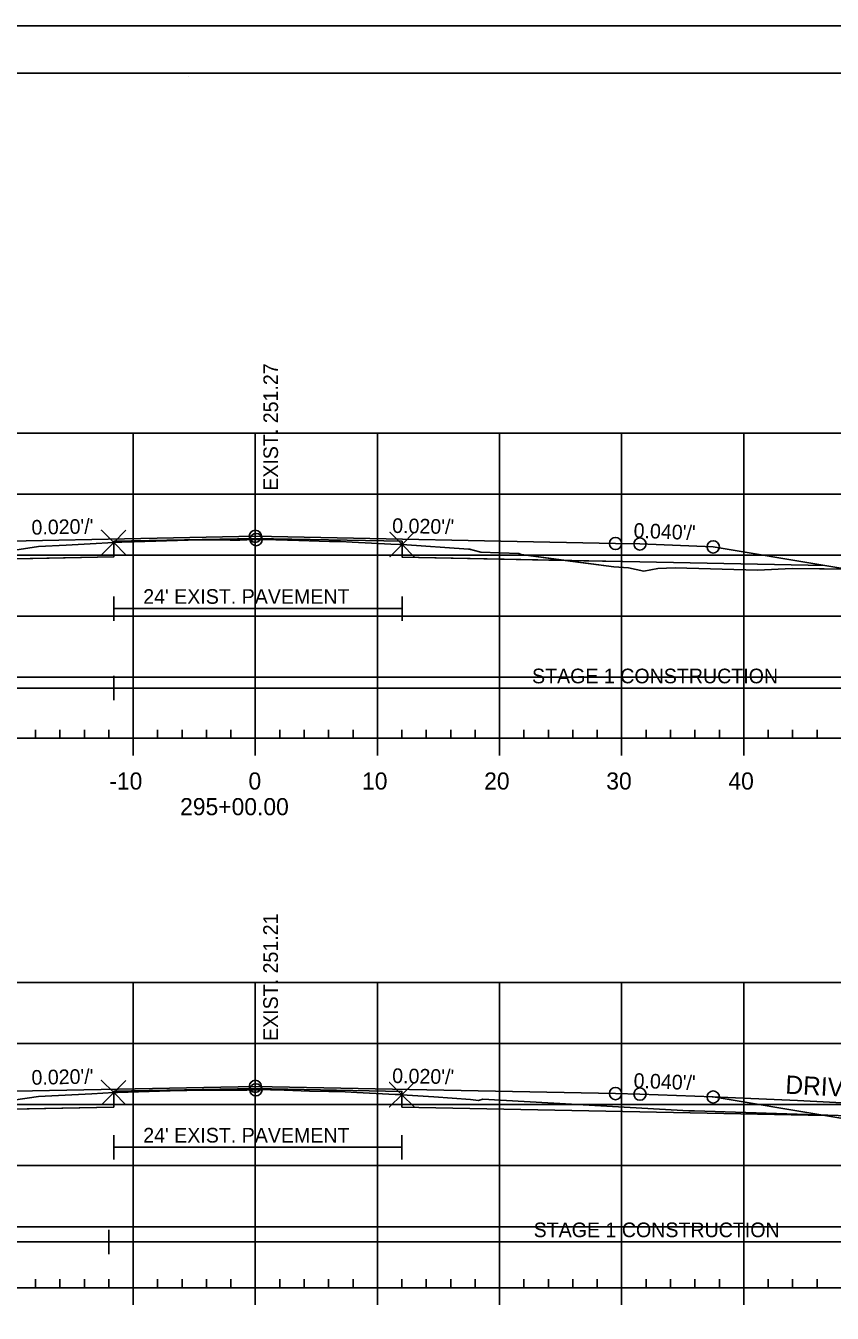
# Model space of a CAD drawing. Extents: x 1365647 to 1367999, y 387113 to 400173.
# Drawn here: x 1365875.3 to 1365941.3, y 396867.5 to 396972.9 of the extents above; entities that cross this region are included whole.
import ezdxf

# ---------------------------------------------------------------- set-up
doc = ezdxf.new("R2010")
doc.units = 0
for name, color, linetype in [('R_Alt Surface', 7, 'Continuous'), ('R_Axis', 7, 'Continuous'), ('R_Axis Annot', 7, 'Continuous'), ('R_Border', 7, 'Continuous'), ('R_Contours', 7, 'Continuous'), ('R_Drive', 7, 'Continuous'), ('R_Exist Surface', 7, 'Continuous'), ('R_Fin Surface', 7, 'Continuous'), ('R_Fin Surface Annot', 7, 'Continuous'), ('R_Grid', 7, 'Continuous'), ('R_No Plot', 7, 'Continuous'), ('R_Water', 7, 'Continuous'), ('R_Xsect Elev', 7, 'Continuous')]:
    doc.layers.add(name, color=color, linetype=linetype)

msp = doc.modelspace()

# ---------------------------------------------------------------- linework, layer by layer
at = {"layer": 'R_Alt Surface'}
for points in [[(1365847.47, 396928.74), (1365862.59, 396929.04), (1365882.49, 396929.44), (1365882.49, 396930.73), (1365894.09, 396930.96), (1365906.11, 396930.72), (1365906.11, 396929.43), (1365925.59, 396929.04), (1365940.72, 396928.74)], [(1365847.47, 396883.69), (1365862.59, 396883.99), (1365882.49, 396884.39), (1365882.49, 396885.68), (1365894.09, 396885.91), (1365906.09, 396885.67), (1365906.09, 396884.38), (1365925.59, 396883.99), (1365940.72, 396883.69)]]:
    msp.add_lwpolyline(points, dxfattribs=at)
at = {"layer": 'R_Axis'}
for p, q in [((1365876.09, 396914.59), (1365876.09, 396915.29)), ((1365878.09, 396914.59), (1365878.09, 396915.29)), ((1365880.09, 396914.59), (1365880.09, 396915.29)), ((1365882.09, 396914.59), (1365882.09, 396915.29)), ((1365886.09, 396914.59), (1365886.09, 396915.29)), ((1365888.09, 396914.59), (1365888.09, 396915.29)), ((1365890.09, 396914.59), (1365890.09, 396915.29)), ((1365892.09, 396914.59), (1365892.09, 396915.29)), ((1365896.09, 396914.59), (1365896.09, 396915.29)), ((1365898.09, 396914.59), (1365898.09, 396915.29)), ((1365900.09, 396914.59), (1365900.09, 396915.29)), ((1365902.09, 396914.59), (1365902.09, 396915.29)), ((1365906.09, 396914.59), (1365906.09, 396915.29)), ((1365908.09, 396914.59), (1365908.09, 396915.29)), ((1365910.09, 396914.59), (1365910.09, 396915.29)), ((1365912.09, 396914.59), (1365912.09, 396915.29)), ((1365916.09, 396914.59), (1365916.09, 396915.29)), ((1365918.09, 396914.59), (1365918.09, 396915.29)), ((1365920.09, 396914.59), (1365920.09, 396915.29)), ((1365922.09, 396914.59), (1365922.09, 396915.29)), ((1365926.09, 396914.59), (1365926.09, 396915.29)), ((1365928.09, 396914.59), (1365928.09, 396915.29)), ((1365930.09, 396914.59), (1365930.09, 396915.29)), ((1365932.09, 396914.59), (1365932.09, 396915.29)), ((1365936.09, 396914.59), (1365936.09, 396915.29)), ((1365938.09, 396914.59), (1365938.09, 396915.29)), ((1365940.09, 396914.59), (1365940.09, 396915.29)), ((1365749.09, 396914.59), (1366039.09, 396914.59)), ((1365884.09, 396913.19), (1365884.09, 396914.59)), ((1365894.09, 396913.19), (1365894.09, 396914.59)), ((1365904.09, 396913.19), (1365904.09, 396914.59)), ((1365914.09, 396913.19), (1365914.09, 396914.59)), ((1365924.09, 396913.19), (1365924.09, 396914.59)), ((1365934.09, 396913.19), (1365934.09, 396914.59)), ((1365876.09, 396869.59), (1365876.09, 396870.29)), ((1365878.09, 396869.59), (1365878.09, 396870.29)), ((1365880.09, 396869.59), (1365880.09, 396870.29)), ((1365882.09, 396869.59), (1365882.09, 396870.29)), ((1365886.09, 396869.59), (1365886.09, 396870.29)), ((1365888.09, 396869.59), (1365888.09, 396870.29)), ((1365890.09, 396869.59), (1365890.09, 396870.29)), ((1365892.09, 396869.59), (1365892.09, 396870.29)), ((1365896.09, 396869.59), (1365896.09, 396870.29)), ((1365898.09, 396869.59), (1365898.09, 396870.29)), ((1365900.09, 396869.59), (1365900.09, 396870.29)), ((1365902.09, 396869.59), (1365902.09, 396870.29)), ((1365906.09, 396869.59), (1365906.09, 396870.29)), ((1365908.09, 396869.59), (1365908.09, 396870.29)), ((1365910.09, 396869.59), (1365910.09, 396870.29)), ((1365912.09, 396869.59), (1365912.09, 396870.29)), ((1365916.09, 396869.59), (1365916.09, 396870.29)), ((1365918.09, 396869.59), (1365918.09, 396870.29)), ((1365920.09, 396869.59), (1365920.09, 396870.29)), ((1365922.09, 396869.59), (1365922.09, 396870.29)), ((1365926.09, 396869.59), (1365926.09, 396870.29)), ((1365928.09, 396869.59), (1365928.09, 396870.29)), ((1365930.09, 396869.59), (1365930.09, 396870.29)), ((1365932.09, 396869.59), (1365932.09, 396870.29)), ((1365936.09, 396869.59), (1365936.09, 396870.29)), ((1365938.09, 396869.59), (1365938.09, 396870.29)), ((1365940.09, 396869.59), (1365940.09, 396870.29)), ((1365749.09, 396869.59), (1366039.09, 396869.59)), ((1365884.09, 396868.19), (1365884.09, 396869.59)), ((1365894.09, 396868.19), (1365894.09, 396869.59)), ((1365904.09, 396868.19), (1365904.09, 396869.59)), ((1365914.09, 396868.19), (1365914.09, 396869.59)), ((1365924.09, 396868.19), (1365924.09, 396869.59)), ((1365934.09, 396868.19), (1365934.09, 396869.59))]:
    msp.add_line(p, q, dxfattribs=at)
at = {"layer": 'R_Border'}
for p, q in [((1365736.09, 396969.05), (1366052.27, 396969.05)), ((1365888.61, 396968.79), (1365888.61, 396968.79)), ((1365888.61, 396968.79), (1365888.61, 396968.79))]:
    msp.add_line(p, q, dxfattribs=at)
at = {"layer": 'R_Contours'}
for points in [[(1365870.14, 396929.19), (1365871.97, 396929.61), (1365874.03, 396929.95), (1365876.34, 396930.29), (1365878.6, 396930.41), (1365880.57, 396930.52), (1365882.49, 396930.62), (1365882.49, 396929.44)], [(1365882.49, 396930.62), (1365883.17, 396930.64), (1365884.18, 396930.67), (1365888.59, 396930.8), (1365889.74, 396930.83), (1365892.04, 396930.82), (1365892.83, 396930.81), (1365893.39, 396930.84), (1365894.15, 396930.86), (1365894.31, 396930.86), (1365894.83, 396930.87), (1365897.65, 396930.78), (1365900.17, 396930.71), (1365901.07, 396930.7), (1365902.01, 396930.65), (1365905.2, 396930.49), (1365905.9, 396930.47), (1365906.11, 396930.46), (1365906.11, 396930.72), (1365894.09, 396930.96), (1365882.49, 396930.73)], [(1365906.11, 396930.46), (1365911.56, 396930.07), (1365911.66, 396930.07), (1365911.72, 396930.06), (1365911.72, 396930.06), (1365911.73, 396930.06), (1365911.93, 396930), (1365912.56, 396929.83), (1365915.66, 396929.71), (1365915.85, 396929.64), (1365919.46, 396929.16), (1365906.11, 396929.43)], [(1365919.46, 396929.16), (1365923.46, 396928.64), (1365924.66, 396928.54), (1365925.91, 396928.28), (1365927.06, 396928.49), (1365928.48, 396928.54), (1365935.21, 396928.37), (1365938.04, 396928.48), (1365942.5, 396928.44), (1365940.72, 396928.74), (1365925.59, 396929.04)], [(1365882.49, 396885.57), (1365882.81, 396885.58), (1365887.11, 396885.71), (1365889.88, 396885.77), (1365892.13, 396885.76), (1365892.88, 396885.76), (1365893.4, 396885.78), (1365894.14, 396885.8), (1365894.37, 396885.81), (1365894.88, 396885.83), (1365895.33, 396885.8), (1365895.78, 396885.79), (1365898.54, 396885.7), (1365900.1, 396885.66), (1365900.98, 396885.65), (1365902.4, 396885.57), (1365905.53, 396885.42), (1365905.88, 396885.41), (1365906.09, 396885.4), (1365906.09, 396885.67), (1365894.09, 396885.91), (1365882.49, 396885.68)], [(1365869.98, 396884.14), (1365871.72, 396884.54), (1365871.96, 396884.6), (1365872.03, 396884.61), (1365876.33, 396885.24), (1365880.69, 396885.47), (1365882.49, 396885.57), (1365882.49, 396884.39)], [(1365906.09, 396885.4), (1365908.72, 396885.22), (1365911.72, 396885), (1365912.36, 396884.92), (1365912.72, 396885.03), (1365919.97, 396884.63), (1365929.59, 396884.09), (1365930.06, 396884.07), (1365947.68, 396883.5), (1365947.87, 396883.49), (1365947.87, 396883.49), (1365963.68, 396883.12), (1365965.27, 396883.08), (1365965.4, 396883.09), (1365971.64, 396882.98), (1365960.46, 396879.25), (1365953.59, 396881.54), (1365940.72, 396883.69), (1365925.59, 396883.99), (1365906.09, 396884.38)]]:
    msp.add_lwpolyline(points, close=True, dxfattribs=at)
at = {"layer": 'R_Drive'}
for q in [(1365931.49, 396885.21), (1365980.37, 396882.72)]:
    msp.add_line((1365938.48, 396884.93), q, dxfattribs=at)
at = {"layer": 'R_Exist Surface'}
for points in [[(1365874.03, 396929.95), (1365876.34, 396930.29), (1365878.6, 396930.41), (1365880.57, 396930.52), (1365882.49, 396930.62), (1365883.17, 396930.64), (1365884.18, 396930.67), (1365888.59, 396930.8), (1365889.74, 396930.83), (1365892.04, 396930.82), (1365892.83, 396930.81), (1365893.39, 396930.84), (1365894.15, 396930.86), (1365894.31, 396930.86), (1365894.83, 396930.87), (1365897.65, 396930.78), (1365900.17, 396930.71), (1365901.07, 396930.7), (1365902.01, 396930.65), (1365905.2, 396930.49), (1365905.9, 396930.47), (1365906.11, 396930.46), (1365911.56, 396930.07), (1365911.66, 396930.07), (1365911.72, 396930.06), (1365911.72, 396930.06), (1365911.73, 396930.06), (1365911.93, 396930), (1365912.56, 396929.83), (1365915.66, 396929.71), (1365915.85, 396929.64), (1365923.46, 396928.64), (1365924.66, 396928.54), (1365925.91, 396928.28), (1365927.06, 396928.49), (1365928.48, 396928.54), (1365935.21, 396928.37), (1365938.04, 396928.48), (1365945.9, 396928.41)], [(1365872.03, 396884.61), (1365876.33, 396885.24), (1365880.69, 396885.47), (1365882.49, 396885.57), (1365882.81, 396885.58), (1365887.11, 396885.71), (1365889.88, 396885.77), (1365892.13, 396885.76), (1365892.88, 396885.76), (1365893.4, 396885.78), (1365894.14, 396885.8), (1365894.37, 396885.81), (1365894.88, 396885.83), (1365895.33, 396885.8), (1365895.78, 396885.79), (1365898.54, 396885.7), (1365900.1, 396885.66), (1365900.98, 396885.65), (1365902.4, 396885.57), (1365905.53, 396885.42), (1365905.88, 396885.41), (1365906.09, 396885.4), (1365908.72, 396885.22), (1365911.72, 396885), (1365912.36, 396884.92), (1365912.72, 396885.03), (1365919.97, 396884.63), (1365929.59, 396884.09), (1365930.06, 396884.07), (1365947.68, 396883.5)]]:
    msp.add_lwpolyline(points, dxfattribs=at)
at = {"layer": 'R_Fin Surface'}
for points in [[(1365816.1, 396932.76), (1365834.59, 396926.59), (1365847.47, 396928.74), (1365856.59, 396930.26), (1365862.59, 396930.5), (1365864.59, 396930.54), (1365894.09, 396931.13), (1365923.59, 396930.54), (1365925.59, 396930.5), (1365931.59, 396930.26), (1365940.72, 396928.74), (1365953.59, 396926.59), (1365960.31, 396924.35), (1365970.14, 396927.63)], [(1365856.59, 396930.26), (1365862.59, 396930.5), (1365864.59, 396930.54), (1365894.09, 396931.13), (1365923.59, 396930.54), (1365925.59, 396930.5), (1365931.59, 396930.26)], [(1365819.3, 396886.64), (1365834.59, 396881.54), (1365847.47, 396883.69), (1365856.59, 396885.21), (1365862.59, 396885.45), (1365864.59, 396885.49), (1365894.09, 396886.08), (1365923.59, 396885.49), (1365925.59, 396885.45), (1365931.59, 396885.21), (1365940.72, 396883.69), (1365953.59, 396881.54), (1365960.46, 396879.25), (1365971.64, 396882.98)], [(1365856.59, 396885.21), (1365862.59, 396885.45), (1365864.59, 396885.49), (1365894.09, 396886.08), (1365923.59, 396885.49), (1365925.59, 396885.45), (1365931.59, 396885.21)]]:
    msp.add_lwpolyline(points, dxfattribs=at)
at = {"layer": 'R_Grid'}
for p, q in [((1365749.09, 396939.59), (1366039.09, 396939.59)), ((1365884.09, 396914.59), (1365884.09, 396939.59)), ((1365894.09, 396914.59), (1365894.09, 396939.59)), ((1365904.09, 396914.59), (1365904.09, 396939.59)), ((1365914.09, 396914.59), (1365914.09, 396939.59)), ((1365924.09, 396914.59), (1365924.09, 396939.59)), ((1365934.09, 396914.59), (1365934.09, 396939.59)), ((1365749.09, 396934.59), (1366039.09, 396934.59)), ((1365749.09, 396929.59), (1366039.09, 396929.59)), ((1365749.09, 396924.59), (1366039.09, 396924.59)), ((1365749.09, 396919.59), (1366039.09, 396919.59)), ((1365749.09, 396914.59), (1366039.09, 396914.59)), ((1365749.09, 396894.59), (1366039.09, 396894.59)), ((1365884.09, 396869.59), (1365884.09, 396894.59)), ((1365894.09, 396869.59), (1365894.09, 396894.59)), ((1365904.09, 396869.59), (1365904.09, 396894.59)), ((1365914.09, 396869.59), (1365914.09, 396894.59)), ((1365924.09, 396869.59), (1365924.09, 396894.59)), ((1365934.09, 396869.59), (1365934.09, 396894.59)), ((1365749.09, 396889.59), (1366039.09, 396889.59)), ((1365749.09, 396884.59), (1366039.09, 396884.59)), ((1365749.09, 396879.59), (1366039.09, 396879.59)), ((1365749.09, 396874.59), (1366039.09, 396874.59)), ((1365749.09, 396869.59), (1366039.09, 396869.59))]:
    msp.add_line(p, q, dxfattribs=at)
at = {"layer": 'R_No Plot'}
msp.add_line((1365723.69, 396972.94), (1366057.03, 396972.94), dxfattribs=at)
msp.add_lwpolyline([(1365723.69, 396972.94), (1366057.03, 396972.94), (1366057.03, 396759.61), (1365723.69, 396759.61)], close=True, dxfattribs=at)
for points in [[(1365882.49, 396930.62), (1365881.49, 396931.62), (1365882.49, 396930.62), (1365881.49, 396929.62), (1365882.49, 396930.62), (1365883.49, 396929.62), (1365882.49, 396930.62), (1365883.49, 396931.62)], [(1365906.11, 396930.46), (1365905.11, 396931.46), (1365906.11, 396930.46), (1365905.11, 396929.46), (1365906.11, 396930.46), (1365907.11, 396929.46), (1365906.11, 396930.46), (1365907.11, 396931.46)], [(1365882.49, 396885.57), (1365881.49, 396886.57), (1365882.49, 396885.57), (1365881.49, 396884.57), (1365882.49, 396885.57), (1365883.49, 396884.57), (1365882.49, 396885.57), (1365883.49, 396886.57)], [(1365906.09, 396885.4), (1365905.09, 396886.4), (1365906.09, 396885.4), (1365905.09, 396884.4), (1365906.09, 396885.4), (1365907.09, 396884.4), (1365906.09, 396885.4), (1365907.09, 396886.4)]]:
    msp.add_lwpolyline(points, dxfattribs=at)
for centre in [(1365894.09, 396931.13), (1365894.09, 396931.13), (1365894.09, 396931.13), (1365894.09, 396931.13), (1365894.09, 396931.13), (1365894.15, 396930.86), (1365923.59, 396930.54), (1365923.59, 396930.54), (1365923.59, 396930.54), (1365923.59, 396930.54), (1365923.59, 396930.54), (1365925.59, 396930.5), (1365925.59, 396930.5), (1365925.59, 396930.5), (1365925.59, 396930.5), (1365925.59, 396930.5), (1365931.59, 396930.26), (1365931.59, 396930.26), (1365931.59, 396930.26), (1365931.59, 396930.26), (1365931.59, 396930.26), (1365894.09, 396886.08), (1365894.09, 396886.08), (1365894.09, 396886.08), (1365894.09, 396886.08), (1365894.09, 396886.08), (1365894.14, 396885.8), (1365923.59, 396885.49), (1365923.59, 396885.49), (1365923.59, 396885.49), (1365923.59, 396885.49), (1365923.59, 396885.49), (1365925.59, 396885.45), (1365925.59, 396885.45), (1365925.59, 396885.45), (1365925.59, 396885.45), (1365925.59, 396885.45), (1365931.59, 396885.21), (1365931.59, 396885.21), (1365931.59, 396885.21), (1365931.59, 396885.21), (1365931.59, 396885.21)]:
    msp.add_circle(centre, 0.5, dxfattribs=at)
at = {"layer": 'R_Water'}
for p, q in [((1365882.49, 396924.21), (1365882.49, 396926.21)), ((1365906.11, 396924.21), (1365906.11, 396926.21)), ((1365882.49, 396925.21), (1365906.11, 396925.21)), ((1365882.49, 396917.7), (1365882.49, 396919.7)), ((1365816.1, 396918.7), (1365882.49, 396918.7)), ((1365882.49, 396918.7), (1365970.14, 396918.7)), ((1365882.49, 396880.09), (1365882.49, 396882.09)), ((1365906.09, 396880.09), (1365906.09, 396882.09)), ((1365882.49, 396881.09), (1365906.09, 396881.09)), ((1365882.09, 396872.34), (1365882.09, 396874.34)), ((1365815.46, 396873.34), (1365882.09, 396873.34)), ((1365882.09, 396873.34), (1365971.64, 396873.34))]:
    msp.add_line(p, q, dxfattribs=at)

# ---------------------------------------------------------------- texts
at = {"layer": 'R_Axis Annot'}
for s, p in [('-10', (1365882.13, 396910.39)), ('0', (1365893.53, 396910.39)), ('10', (1365902.83, 396910.39)), ('20', (1365912.83, 396910.39)), ('30', (1365922.83, 396910.39)), ('40', (1365932.83, 396910.39)), ('295+00.00', (1365887.93, 396908.29))]:
    msp.add_text(s, height=1.4, dxfattribs=at).set_placement(p)
at = {"layer": 'R_Drive'}
msp.add_text('DRIVE 5%', height=1.5, rotation=357.0379, dxfattribs=at).set_placement((1365937.47, 396885.49))
at = {"layer": 'R_Fin Surface Annot'}
for s, rotation, p in [("0.020'/'", 1.1458, (1365875.77, 396931.26)), ("0.020'/'", 358.8542, (1365905.29, 396931.41)), ("0.040'/'", 357.7094, (1365925.05, 396931.02)), ("0.020'/'", 1.1458, (1365875.77, 396886.21)), ("0.020'/'", 358.8542, (1365905.29, 396886.36)), ("0.040'/'", 357.7094, (1365925.05, 396885.97))]:
    msp.add_text(s, height=1.2, rotation=rotation, dxfattribs=at).set_placement(p)
at = {"layer": 'R_Water'}
for s, p in [("24' EXIST. PAVEMENT", (1365884.91, 396925.6)), ('STAGE 1 CONSTRUCTION', (1365916.75, 396919.09)), ("24' EXIST. PAVEMENT", (1365884.91, 396881.48)), ('STAGE 1 CONSTRUCTION', (1365916.88, 396873.73))]:
    msp.add_text(s, height=1.2, dxfattribs=at).set_placement(p)
at = {"layer": 'R_Xsect Elev'}
for s, p in [('EXIST. 251.27', (1365895.95, 396934.86)), ('EXIST. 251.21', (1365895.94, 396889.8))]:
    msp.add_text(s, height=1.2, rotation=90, dxfattribs=at).set_placement(p)

doc.saveas('drawing.dxf')
